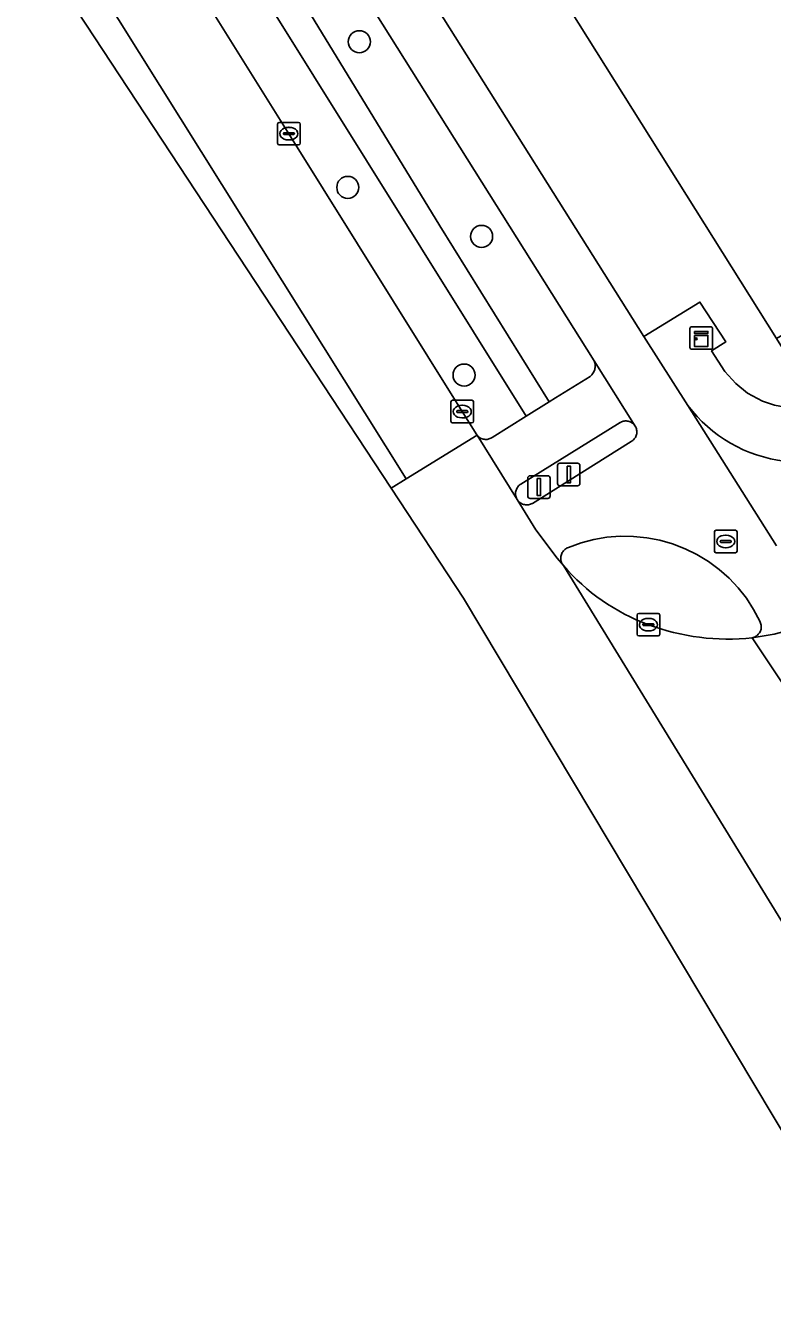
# Model space of a CAD drawing. Extents: x 158835 to 160077, y 386387 to 387778.
# Drawn here: x 159126.2 to 159159.3, y 386692.1 to 386748.5 of the extents above; entities that cross this region are included whole.
import ezdxf

# ---------------------------------------------------------------- set-up
doc = ezdxf.new("R2010")
doc.units = 0
for name, color, linetype in [('IMGEO_Berm_groen', 7, 'Continuous'), ('IMGEO_Boom', 7, 'Continuous'), ('IMGEO_Brandkraan', 7, 'Continuous'), ('IMGEO_Drukknoppaal', 7, 'Continuous'), ('IMGEO_Fietspad_gesloten', 7, 'Continuous'), ('IMGEO_Hek', 7, 'Continuous'), ('IMGEO_Kast', 7, 'Continuous'), ('IMGEO_Kolk', 7, 'Continuous'), ('IMGEO_Parkeervlak_open', 7, 'Continuous'), ('IMGEO_Rijbaan_lokaal_gesloten', 7, 'Continuous'), ('IMGEO_Rijbaan_regionaal_gesloten', 7, 'Continuous'), ('IMGEO_Verkeerseiland_open', 7, 'Continuous'), ('IMGEO_Verkeersregelinstallatiepaal', 7, 'Continuous'), ('IMGEO_Voetpad_open', 7, 'Continuous')]:
    doc.layers.add(name, color=color, linetype=linetype)

msp = doc.modelspace()

# ---------------------------------------------------------------- linework, layer by layer
at = {"layer": 'IMGEO_Berm_groen'}
for points in [[(159123.016, 386783.333), (159143.952, 386750), (159153.556, 386734.708), (159156.042, 386736.228), (159157.189, 386734.462), (159156.559, 386734.06), (159157.143, 386733.145), (159157.637, 386732.618), (159158.155, 386732.183), (159158.816, 386731.836), (159159.34, 386731.661), (159160.215, 386731.489), (159160.932, 386731.453), (159161.388, 386731.481), (159161.174, 386731.823), (159159.428, 386734.612), (159146.284, 386755.603), (159143.926, 386759.369), (159130.536, 386780.755), (159128.6, 386783.846), (159121.784, 386794.465)], [(159134, 386749.851), (159137.834, 386743.694), (159145.513, 386731.372), (159146.161, 386730.344), (159146.187, 386730.31), (159146.217, 386730.278), (159146.249, 386730.249), (159146.283, 386730.223), (159146.32, 386730.2), (159146.359, 386730.181), (159146.399, 386730.165), (159146.44, 386730.152), (159146.483, 386730.144), (159146.526, 386730.139), (159146.569, 386730.138), (159146.612, 386730.141), (159146.655, 386730.148), (159146.697, 386730.159), (159146.737, 386730.173), (159146.777, 386730.191), (159146.814, 386730.212), (159146.838, 386730.228), (159148.35, 386731.175), (159136.61, 386750)]]:
    msp.add_lwpolyline(points, dxfattribs=at)
msp.add_lwpolyline([(159128.77, 386769.613), (159126.829, 386768.448), (159128.84, 386765.186), (159130.991, 386761.769), (159144.517, 386739.615), (159149.366, 386731.806), (159149.64, 386731.976), (159151.178, 386732.934), (159151.218, 386732.967), (159151.254, 386733.004), (159151.287, 386733.043), (159151.317, 386733.086), (159151.342, 386733.131), (159151.364, 386733.178), (159151.381, 386733.227), (159151.394, 386733.277), (159151.402, 386733.328), (159151.406, 386733.38), (159151.405, 386733.431), (159151.399, 386733.483), (159151.389, 386733.533), (159151.374, 386733.583), (159151.358, 386733.624), (159141.08, 386750)], close=True, dxfattribs=at)
at = {"layer": 'IMGEO_Boom'}
for centre in [(159140.956, 386747.768), (159140.445, 386741.311), (159146.369, 386739.137), (159145.597, 386732.99)]:
    msp.add_circle(centre, 0.489, dxfattribs=at)
at = {"layer": 'IMGEO_Brandkraan'}
for p, q in [((159156.686, 386725.189), (159156.686, 386726.041)), ((159156.761, 386726.115), (159157.613, 386726.115)), ((159156.945, 386725.609), (159156.945, 386725.621)), ((159156.988, 386725.658), (159157.386, 386725.658)), ((159157.174, 386725.895), (159157.199, 386725.895)), ((159157.429, 386725.621), (159157.429, 386725.609)), ((159157.687, 386726.041), (159157.687, 386725.189)), ((159157.613, 386725.115), (159156.761, 386725.115)), ((159157.383, 386725.572), (159156.985, 386725.572)), ((159157.197, 386725.335), (159157.172, 386725.335))]:
    msp.add_line(p, q, dxfattribs=at)
for points in [[(159156.686, 386725.189), (159156.686, 386726.041)], [(159156.761, 386726.115), (159157.613, 386726.115)], [(159157.687, 386726.041), (159157.687, 386725.189)], [(159157.613, 386725.115), (159156.761, 386725.115)]]:
    msp.add_lwpolyline(points, dxfattribs=at)
for centre, radius, start, end in [((159156.763, 386726.039), 0.0765, 91.552, 178.448), ((159156.763, 386726.039), 0.0765, 91.552, 178.448), ((159156.985, 386725.618), 0.0403, 85.8775, 175.7526), ((159156.982, 386725.608), 0.0366, 178.938, 274.7102), ((159157.386, 386725.615), 0.043, 264.8664, 352.4533), ((159157.39, 386725.62), 0.0386, 1.7309, 96.639), ((159157.611, 386726.039), 0.0765, 1.552, 88.448), ((159157.611, 386726.039), 0.0765, 1.552, 88.448), ((159156.763, 386725.191), 0.0765, 181.552, 268.448), ((159156.763, 386725.191), 0.0765, 181.552, 268.448), ((159157.611, 386725.191), 0.0765, 271.552, 358.448), ((159157.611, 386725.191), 0.0765, 271.552, 358.448)]:
    msp.add_arc(centre, radius, start, end, dxfattribs=at)
for centre, major_axis, ratio, start_param, end_param in [((159157.173, 386725.615), (-0.387, 0.002), 0.722429, 4.712389, 7.853982), ((159157.198, 386725.615), (-0.39, 0.002), 0.717154, 1.570796, 4.712389)]:
    msp.add_ellipse(centre, major_axis=major_axis, ratio=ratio, start_param=start_param, end_param=end_param, dxfattribs=at)
at = {"layer": 'IMGEO_Drukknoppaal'}
for p, q in [((159149.734, 386728.185), (159149.734, 386728.985)), ((159149.734, 386728.985), (159149.734, 386728.185)), ((159149.834, 386729.085), (159150.624, 386729.085)), ((159150.624, 386729.085), (159149.834, 386729.085)), ((159150.724, 386728.985), (159150.724, 386728.185)), ((159150.724, 386728.185), (159150.724, 386728.985)), ((159150.624, 386728.085), (159149.834, 386728.085)), ((159149.834, 386728.085), (159150.624, 386728.085))]:
    msp.add_line(p, q, dxfattribs=at)
msp.add_lwpolyline([(159150.154, 386728.96), (159150.304, 386728.96), (159150.304, 386728.21), (159150.154, 386728.21), (159150.154, 386728.96)], dxfattribs=at)
for centre, start, end in [((159149.834, 386728.985), 90, 180), ((159149.834, 386728.985), 90, 180), ((159150.624, 386728.985), 0, 90), ((159150.624, 386728.985), 360, 90), ((159149.834, 386728.185), 180, 270), ((159149.834, 386728.185), 180, 270), ((159150.624, 386728.185), 270, 0), ((159150.624, 386728.185), 270, 0)]:
    msp.add_arc(centre, 0.1, start, end, dxfattribs=at)
at = {"layer": 'IMGEO_Fietspad_gesloten'}
for points in [[(159141.08, 386750), (159151.358, 386733.624), (159153.177, 386730.727), (159153.198, 386730.688), (159153.216, 386730.649), (159153.229, 386730.607), (159153.239, 386730.565), (159153.246, 386730.522), (159153.248, 386730.479), (159153.247, 386730.435), (159153.241, 386730.392), (159153.232, 386730.35), (159153.219, 386730.308), (159153.202, 386730.268), (159153.182, 386730.229), (159153.159, 386730.193), (159153.132, 386730.159), (159153.102, 386730.127), (159153.07, 386730.098), (159153.035, 386730.072), (159152.998, 386730.049), (159148.623, 386727.304), (159148.612, 386727.298), (159148.572, 386727.278), (159148.53, 386727.262), (159148.487, 386727.25), (159148.443, 386727.242), (159148.399, 386727.237), (159148.354, 386727.237), (159148.31, 386727.241), (159148.266, 386727.248), (159148.223, 386727.26), (159148.181, 386727.275), (159148.14, 386727.294), (159148.102, 386727.317), (159148.065, 386727.342), (159148.031, 386727.371), (159148, 386727.403), (159147.972, 386727.438), (159147.947, 386727.475), (159148.774, 386726.136), (159149.718, 386724.875), (159149.994, 386724.547), (159149.978, 386724.567), (159149.953, 386724.604), (159149.931, 386724.644), (159149.913, 386724.686), (159149.898, 386724.728), (159149.888, 386724.772), (159149.881, 386724.817), (159149.879, 386724.862), (159149.88, 386724.908), (159149.885, 386724.953), (159149.895, 386724.997), (159149.908, 386725.04), (159149.926, 386725.082), (159149.946, 386725.122), (159149.971, 386725.16), (159149.998, 386725.196), (159150.029, 386725.229), (159150.063, 386725.26), (159150.099, 386725.287), (159150.138, 386725.311), (159150.178, 386725.331), (159150.221, 386725.349), (159150.775, 386725.549), (159151.344, 386725.7), (159151.925, 386725.799), (159152.513, 386725.845), (159153.102, 386725.839), (159153.688, 386725.78), (159154.267, 386725.67), (159154.834, 386725.507), (159155.383, 386725.295), (159155.912, 386725.035), (159156.415, 386724.729), (159156.889, 386724.378), (159157.33, 386723.987), (159157.734, 386723.558), (159158.098, 386723.095), (159158.419, 386722.601), (159158.695, 386722.08), (159158.716, 386722.038), (159158.732, 386721.996), (159158.745, 386721.954), (159158.754, 386721.91), (159158.758, 386721.866), (159158.759, 386721.821), (159158.756, 386721.777), (159158.748, 386721.733), (159158.737, 386721.689), (159158.722, 386721.647), (159158.704, 386721.607), (159158.682, 386721.568), (159158.656, 386721.532), (159158.627, 386721.498), (159158.596, 386721.466), (159158.561, 386721.438), (159158.525, 386721.413), (159158.486, 386721.391), (159158.445, 386721.372), (159158.403, 386721.358), (159158.36, 386721.347), (159159.33, 386721.512)], [(159159.43, 386725.415), (159155.508, 386731.646), (159153.556, 386734.708), (159143.952, 386750)], [(159155.508, 386731.646), (159159.43, 386725.415)]]:
    msp.add_lwpolyline(points, dxfattribs=at)
msp.add_arc((159160.531, 386735.411), 6.278, 216.8503, 263.3097, dxfattribs=at)
at = {"layer": 'IMGEO_Hek'}
msp.add_lwpolyline([(159132.52, 386786.296), (159132.359, 386786.196), (159128.6, 386783.846), (159130.536, 386780.755), (159143.926, 386759.369), (159146.284, 386755.603), (159159.428, 386734.612), (159161.174, 386731.823)], dxfattribs=at)
at = {"layer": 'IMGEO_Kast'}
for p, q in [((159155.6, 386734.21), (159155.6, 386735.051)), ((159155.6, 386735.051), (159155.6, 386734.21)), ((159155.675, 386735.135), (159156.516, 386735.135)), ((159156.516, 386735.135), (159155.675, 386735.135)), ((159156.6, 386735.06), (159156.6, 386734.219)), ((159156.6, 386734.219), (159156.6, 386735.06)), ((159156.525, 386734.135), (159155.684, 386734.135)), ((159155.684, 386734.135), (159156.525, 386734.135))]:
    msp.add_line(p, q, dxfattribs=at)
for points in [[(159155.795, 386734.925), (159156.395, 386734.925), (159156.395, 386734.84), (159155.795, 386734.84), (159155.795, 386734.925)], [(159155.795, 386734.75), (159156.395, 386734.75), (159156.395, 386734.261), (159155.795, 386734.261), (159155.795, 386734.75)]]:
    msp.add_lwpolyline(points, dxfattribs=at)
msp.add_circle((159155.879, 386734.599), 0.0377, dxfattribs=at)
for centre, start, end in [((159155.678, 386735.057), 92.4484, 184.2845), ((159155.678, 386735.057), 92.4484, 184.2845), ((159156.522, 386735.057), 2.4484, 94.2845), ((159156.522, 386735.057), 2.4484, 94.2845), ((159155.678, 386734.213), 182.4484, 274.2845), ((159155.678, 386734.213), 182.4484, 274.2845), ((159156.522, 386734.213), 272.4484, 4.2845), ((159156.522, 386734.213), 272.4484, 4.2845)]:
    msp.add_arc(centre, 0.0779, start, end, dxfattribs=at)
at = {"layer": 'IMGEO_Kolk'}
for p, q in [((159137.334, 386743.269), (159137.334, 386744.121)), ((159137.409, 386744.195), (159138.261, 386744.195)), ((159137.593, 386743.689), (159137.593, 386743.701)), ((159138.031, 386743.652), (159137.633, 386743.652)), ((159137.636, 386743.738), (159138.034, 386743.738)), ((159137.822, 386743.975), (159137.847, 386743.975)), ((159138.077, 386743.701), (159138.077, 386743.689)), ((159138.335, 386744.121), (159138.335, 386743.269)), ((159138.261, 386743.195), (159137.409, 386743.195)), ((159137.845, 386743.415), (159137.82, 386743.415)), ((159145.014, 386730.947), (159145.014, 386731.799)), ((159145.089, 386731.873), (159145.941, 386731.873)), ((159146.015, 386731.799), (159146.015, 386730.947)), ((159145.273, 386731.367), (159145.273, 386731.379)), ((159145.711, 386731.33), (159145.313, 386731.33)), ((159145.316, 386731.416), (159145.714, 386731.416)), ((159145.502, 386731.653), (159145.527, 386731.653)), ((159145.757, 386731.379), (159145.757, 386731.367)), ((159145.941, 386730.873), (159145.089, 386730.873)), ((159145.525, 386731.093), (159145.5, 386731.093)), ((159153.26, 386721.501), (159153.26, 386722.353)), ((159153.335, 386722.427), (159154.187, 386722.427)), ((159153.748, 386722.207), (159153.773, 386722.207)), ((159154.261, 386722.353), (159154.261, 386721.501)), ((159153.519, 386721.921), (159153.519, 386721.933)), ((159153.957, 386721.884), (159153.559, 386721.884)), ((159153.562, 386721.97), (159153.96, 386721.97)), ((159153.771, 386721.647), (159153.746, 386721.647)), ((159154.003, 386721.933), (159154.003, 386721.921)), ((159154.187, 386721.427), (159153.335, 386721.427))]:
    msp.add_line(p, q, dxfattribs=at)
for points in [[(159137.334, 386743.269), (159137.334, 386744.121)], [(159137.409, 386744.195), (159138.261, 386744.195)], [(159138.335, 386744.121), (159138.335, 386743.269)], [(159138.261, 386743.195), (159137.409, 386743.195)], [(159145.014, 386730.947), (159145.014, 386731.799)], [(159145.089, 386731.873), (159145.941, 386731.873)], [(159146.015, 386731.799), (159146.015, 386730.947)], [(159145.941, 386730.873), (159145.089, 386730.873)], [(159153.26, 386721.501), (159153.26, 386722.353)], [(159153.335, 386722.427), (159154.187, 386722.427)], [(159154.261, 386722.353), (159154.261, 386721.501)], [(159154.187, 386721.427), (159153.335, 386721.427)]]:
    msp.add_lwpolyline(points, dxfattribs=at)
for centre, radius, start, end in [((159137.411, 386744.119), 0.0765, 91.552, 178.448), ((159137.411, 386744.119), 0.0765, 91.552, 178.448), ((159137.633, 386743.698), 0.0403, 85.8775, 175.7526), ((159137.63, 386743.688), 0.0366, 178.938, 274.7102), ((159138.034, 386743.695), 0.043, 264.8664, 352.4533), ((159138.038, 386743.7), 0.0386, 1.7309, 96.639), ((159138.259, 386744.119), 0.0765, 1.552, 88.448), ((159138.259, 386744.119), 0.0765, 1.552, 88.448), ((159137.411, 386743.271), 0.0765, 181.552, 268.448), ((159137.411, 386743.271), 0.0765, 181.552, 268.448), ((159138.259, 386743.271), 0.0765, 271.552, 358.448), ((159138.259, 386743.271), 0.0765, 271.552, 358.448), ((159145.091, 386731.797), 0.0765, 91.552, 178.448), ((159145.091, 386731.797), 0.0765, 91.552, 178.448), ((159145.939, 386731.797), 0.0765, 1.552, 88.448), ((159145.939, 386731.797), 0.0765, 1.552, 88.448), ((159145.313, 386731.376), 0.0403, 85.8775, 175.7526), ((159145.31, 386731.366), 0.0366, 178.938, 274.7102), ((159145.714, 386731.373), 0.043, 264.8664, 352.4533), ((159145.718, 386731.378), 0.0386, 1.7309, 96.639), ((159145.091, 386730.949), 0.0765, 181.552, 268.448), ((159145.091, 386730.949), 0.0765, 181.552, 268.448), ((159145.939, 386730.949), 0.0765, 271.552, 358.448), ((159145.939, 386730.949), 0.0765, 271.552, 358.448), ((159153.337, 386722.351), 0.0765, 91.552, 178.448), ((159153.337, 386722.351), 0.0765, 91.552, 178.448), ((159154.185, 386722.351), 0.0765, 1.552, 88.448), ((159154.185, 386722.351), 0.0765, 1.552, 88.448), ((159153.559, 386721.93), 0.0403, 85.8775, 175.7526), ((159153.556, 386721.92), 0.0366, 178.938, 274.7102), ((159153.96, 386721.927), 0.043, 264.8664, 352.4533), ((159153.964, 386721.932), 0.0386, 1.7309, 96.639), ((159153.337, 386721.503), 0.0765, 181.552, 268.448), ((159153.337, 386721.503), 0.0765, 181.552, 268.448), ((159154.185, 386721.503), 0.0765, 271.552, 358.448), ((159154.185, 386721.503), 0.0765, 271.552, 358.448)]:
    msp.add_arc(centre, radius, start, end, dxfattribs=at)
for centre, major_axis, ratio, start_param, end_param in [((159137.821, 386743.695), (-0.387, 0.002), 0.722429, 4.712389, 7.853982), ((159137.846, 386743.695), (-0.39, 0.002), 0.717154, 1.570796, 4.712389), ((159145.501, 386731.373), (-0.387, 0.002), 0.722429, 4.712389, 7.853982), ((159145.526, 386731.373), (-0.39, 0.002), 0.717154, 1.570796, 4.712389), ((159153.747, 386721.927), (-0.387, 0.002), 0.722429, 4.712389, 7.853982), ((159153.772, 386721.927), (-0.39, 0.002), 0.717154, 1.570796, 4.712389)]:
    msp.add_ellipse(centre, major_axis=major_axis, ratio=ratio, start_param=start_param, end_param=end_param, dxfattribs=at)
at = {"layer": 'IMGEO_Parkeervlak_open'}
msp.add_lwpolyline([(159146.284, 386755.603), (159159.428, 386734.612), (159163.131, 386736.757), (159163.362, 386736.845), (159163.599, 386736.842), (159163.753, 386736.788), (159163.986, 386736.62), (159166.204, 386733.027), (159167.428, 386733.524), (159199.508, 386753.477)], dxfattribs=at)
at = {"layer": 'IMGEO_Rijbaan_lokaal_gesloten'}
msp.add_lwpolyline([(159206.548, 386750.241), (159206.163, 386750), (159194.286, 386742.564), (159179.465, 386733.314), (159165.304, 386724.47), (159165.028, 386724.291), (159161.918, 386722.422), (159161.823, 386722.375), (159161.208, 386722.098), (159160.282, 386721.763), (159159.33, 386721.512), (159158.36, 386721.347), (159162.327, 386715.382), (159165.213, 386717.189), (159168.259, 386719.084), (159170.873, 386720.61)], dxfattribs=at)
at = {"layer": 'IMGEO_Rijbaan_regionaal_gesloten'}
msp.add_lwpolyline([(158852.084, 387188.493), (158892.201, 387121.78), (158943.79, 387040.765), (159022.005, 386917.023), (159078.47, 386825.145), (159142.367, 386727.985), (159143.031, 386728.393), (159114.787, 386773.529), (159063.769, 386852.239), (159047.794, 386877.825), (159027.337, 386910.591), (159001.844, 386951.425), (158973.435, 386996.928), (158951.308, 387032.368), (158919.283, 387083.664), (158891.623, 387127.967), (158871.393, 387160.012), (158853.231, 387189.196)], close=True, dxfattribs=at)
for points in [[(159047.794, 386877.825), (159063.769, 386852.239), (159114.787, 386773.529), (159143.031, 386728.393), (159146.173, 386730.325), (159146.161, 386730.344), (159145.513, 386731.372), (159137.834, 386743.694), (159134, 386749.851), (159098.75, 386806.078), (159095.71, 386810.659), (159095.09, 386811.591), (159071.557, 386846.971), (159064.463, 386858.196), (159063.391, 386859.93), (159061.455, 386863.013), (159048.457, 386883.647)], [(159164.114, 386692.051), (159164.668, 386692.389), (159165.539, 386692.92), (159168.342, 386694.627), (159149.994, 386724.547), (159149.718, 386724.875), (159148.774, 386726.136), (159147.947, 386727.475), (159146.173, 386730.325), (159143.031, 386728.393), (159142.367, 386727.985), (159145.576, 386723.106), (159164.114, 386692.051)], [(159149.994, 386724.547), (159168.342, 386694.627), (159171.419, 386696.502)], [(159160.863, 386714.452), (159162.327, 386715.382), (159158.36, 386721.347)]]:
    msp.add_lwpolyline(points, dxfattribs=at)
for centre, radius, start, end in [((159156.903, 386730.458), 9.092, 220.5487, 249.7783), ((159157.274, 386731.28), 9.992, 249.4109, 276.241)]:
    msp.add_arc(centre, radius, start, end, dxfattribs=at)
at = {"layer": 'IMGEO_Verkeerseiland_open'}
msp.add_lwpolyline([(159147.947, 386727.475), (159147.972, 386727.438), (159148, 386727.403), (159148.031, 386727.371), (159148.065, 386727.342), (159148.102, 386727.317), (159148.14, 386727.294), (159148.181, 386727.275), (159148.223, 386727.26), (159148.266, 386727.248), (159148.31, 386727.241), (159148.354, 386727.237), (159148.399, 386727.237), (159148.443, 386727.242), (159148.487, 386727.25), (159148.53, 386727.262), (159148.572, 386727.278), (159148.612, 386727.298), (159148.623, 386727.304), (159152.998, 386730.049), (159153.035, 386730.072), (159153.07, 386730.098), (159153.102, 386730.127), (159153.132, 386730.159), (159153.159, 386730.193), (159153.182, 386730.229), (159153.202, 386730.268), (159153.219, 386730.308), (159153.232, 386730.35), (159153.241, 386730.392), (159153.247, 386730.435), (159153.248, 386730.479), (159153.246, 386730.522), (159153.239, 386730.565), (159153.229, 386730.607), (159153.216, 386730.649), (159153.198, 386730.688), (159153.177, 386730.727), (159153.152, 386730.763), (159153.124, 386730.797), (159153.094, 386730.828), (159153.06, 386730.856), (159153.024, 386730.881), (159152.986, 386730.903), (159152.947, 386730.921), (159152.906, 386730.936), (159152.863, 386730.947), (159152.82, 386730.954), (159152.777, 386730.957), (159152.733, 386730.956), (159152.689, 386730.952), (159152.646, 386730.943), (159152.605, 386730.931), (159152.564, 386730.915), (159152.525, 386730.896), (159152.515, 386730.89), (159148.112, 386728.159), (159148.075, 386728.134), (159148.041, 386728.106), (159148.009, 386728.075), (159147.98, 386728.041), (159147.954, 386728.005), (159147.931, 386727.966), (159147.912, 386727.926), (159147.897, 386727.884), (159147.886, 386727.841), (159147.878, 386727.797), (159147.874, 386727.753), (159147.875, 386727.708), (159147.879, 386727.664), (159147.887, 386727.62), (159147.9, 386727.577), (159147.915, 386727.536), (159147.935, 386727.496)], close=True, dxfattribs=at)
msp.add_lwpolyline([(159158.36, 386721.347), (159158.403, 386721.358), (159158.445, 386721.372), (159158.486, 386721.391), (159158.525, 386721.413), (159158.561, 386721.438), (159158.596, 386721.466), (159158.627, 386721.498), (159158.656, 386721.532), (159158.682, 386721.568), (159158.704, 386721.607), (159158.722, 386721.647), (159158.737, 386721.689), (159158.748, 386721.733), (159158.756, 386721.777), (159158.759, 386721.821), (159158.758, 386721.866), (159158.754, 386721.91), (159158.745, 386721.954), (159158.732, 386721.996), (159158.716, 386722.038), (159158.695, 386722.08), (159158.419, 386722.601), (159158.098, 386723.095), (159157.734, 386723.558), (159157.33, 386723.987), (159156.889, 386724.378), (159156.415, 386724.729), (159155.912, 386725.035), (159155.383, 386725.295), (159154.834, 386725.507), (159154.267, 386725.67), (159153.688, 386725.78), (159153.102, 386725.839), (159152.513, 386725.845), (159151.925, 386725.799), (159151.344, 386725.7), (159150.775, 386725.549), (159150.221, 386725.349), (159150.178, 386725.331), (159150.138, 386725.311), (159150.099, 386725.287), (159150.063, 386725.26), (159150.029, 386725.229), (159149.998, 386725.196), (159149.971, 386725.16), (159149.946, 386725.122), (159149.926, 386725.082), (159149.908, 386725.04), (159149.895, 386724.997), (159149.885, 386724.953), (159149.88, 386724.908), (159149.879, 386724.862), (159149.881, 386724.817), (159149.888, 386724.772), (159149.898, 386724.728), (159149.913, 386724.686), (159149.931, 386724.644), (159149.953, 386724.604), (159149.978, 386724.567), (159149.994, 386724.547)], dxfattribs=at)
for centre, radius, start, end in [((159156.903, 386730.458), 9.092, 220.5487, 249.7783), ((159157.274, 386731.28), 9.992, 249.4109, 276.241)]:
    msp.add_arc(centre, radius, start, end, dxfattribs=at)
at = {"layer": 'IMGEO_Verkeersregelinstallatiepaal'}
for p, q in [((159148.417, 386727.626), (159148.417, 386728.426)), ((159148.417, 386728.426), (159148.417, 386727.626)), ((159148.517, 386728.526), (159149.307, 386728.526)), ((159149.307, 386728.526), (159148.517, 386728.526)), ((159149.407, 386728.426), (159149.407, 386727.626)), ((159149.407, 386727.626), (159149.407, 386728.426)), ((159149.307, 386727.526), (159148.517, 386727.526)), ((159148.517, 386727.526), (159149.307, 386727.526))]:
    msp.add_line(p, q, dxfattribs=at)
msp.add_lwpolyline([(159148.837, 386728.401), (159148.987, 386728.401), (159148.987, 386727.651), (159148.837, 386727.651), (159148.837, 386728.401)], dxfattribs=at)
for centre, start, end in [((159148.517, 386728.426), 90, 180), ((159148.517, 386728.426), 90, 180), ((159149.307, 386728.426), 0, 90), ((159149.307, 386728.426), 360, 90), ((159148.517, 386727.626), 180, 270), ((159148.517, 386727.626), 180, 270), ((159149.307, 386727.626), 270, 0), ((159149.307, 386727.626), 270, 0)]:
    msp.add_arc(centre, 0.1, start, end, dxfattribs=at)
at = {"layer": 'IMGEO_Voetpad_open'}
for points in [[(159128.84, 386765.186), (159126.829, 386768.448), (159128.77, 386769.613), (159125.349, 386775.064), (159121.265, 386781.617), (159120.445, 386782.966), (159119.088, 386785.097), (159117.605, 386787.425), (159114.527, 386785.535), (159122.378, 386772.941), (159125.713, 386767.437), (159128.251, 386762.005), (159126.787, 386765.263), (159127.032, 386765.359), (159136.61, 386750), (159148.35, 386731.175), (159149.366, 386731.806), (159144.517, 386739.615), (159130.991, 386761.769)], [(159152.515, 386730.89), (159152.525, 386730.896), (159152.564, 386730.915), (159152.605, 386730.931), (159152.646, 386730.943), (159152.689, 386730.952), (159152.733, 386730.956), (159152.777, 386730.957), (159152.82, 386730.954), (159152.863, 386730.947), (159152.906, 386730.936), (159152.947, 386730.921), (159152.986, 386730.903), (159153.024, 386730.881), (159153.06, 386730.856), (159153.094, 386730.828), (159153.124, 386730.797), (159153.152, 386730.763), (159153.177, 386730.727), (159151.358, 386733.624), (159151.374, 386733.583), (159151.389, 386733.533), (159151.399, 386733.483), (159151.405, 386733.431), (159151.406, 386733.38), (159151.402, 386733.328), (159151.394, 386733.277), (159151.381, 386733.227), (159151.364, 386733.178), (159151.342, 386733.131), (159151.317, 386733.086), (159151.287, 386733.043), (159151.254, 386733.004), (159151.218, 386732.967), (159151.178, 386732.934), (159149.64, 386731.976), (159149.366, 386731.806), (159148.35, 386731.175), (159146.838, 386730.228), (159146.814, 386730.212), (159146.777, 386730.191), (159146.737, 386730.173), (159146.697, 386730.159), (159146.655, 386730.148), (159146.612, 386730.141), (159146.569, 386730.138), (159146.526, 386730.139), (159146.483, 386730.144), (159146.44, 386730.152), (159146.399, 386730.165), (159146.359, 386730.181), (159146.32, 386730.2), (159146.283, 386730.223), (159146.249, 386730.249), (159146.217, 386730.278), (159146.187, 386730.31), (159146.161, 386730.344), (159146.173, 386730.325), (159147.947, 386727.475), (159147.935, 386727.496), (159147.915, 386727.536), (159147.9, 386727.577), (159147.887, 386727.62), (159147.879, 386727.664), (159147.875, 386727.708), (159147.874, 386727.753), (159147.878, 386727.797), (159147.886, 386727.841), (159147.897, 386727.884), (159147.912, 386727.926), (159147.931, 386727.966), (159147.954, 386728.005), (159147.98, 386728.041), (159148.009, 386728.075), (159148.041, 386728.106), (159148.075, 386728.134), (159148.112, 386728.159)]]:
    msp.add_lwpolyline(points, close=True, dxfattribs=at)
msp.add_lwpolyline([(159208.985, 386760.463), (159207.278, 386758.852), (159206.389, 386758.219), (159203.43, 386756.109), (159199.508, 386753.477), (159167.428, 386733.524), (159166.204, 386733.027), (159165.201, 386732.619), (159163.038, 386731.834), (159162.343, 386731.652), (159161.388, 386731.481), (159160.932, 386731.453), (159160.215, 386731.489), (159159.34, 386731.661), (159158.816, 386731.836), (159158.155, 386732.183), (159157.637, 386732.618), (159157.143, 386733.145), (159156.559, 386734.06), (159157.189, 386734.462), (159156.042, 386736.228), (159153.556, 386734.708), (159155.508, 386731.646)], dxfattribs=at)
msp.add_arc((159160.531, 386735.411), 6.278, 216.8503, 263.3097, dxfattribs=at)

doc.saveas('drawing.dxf')
